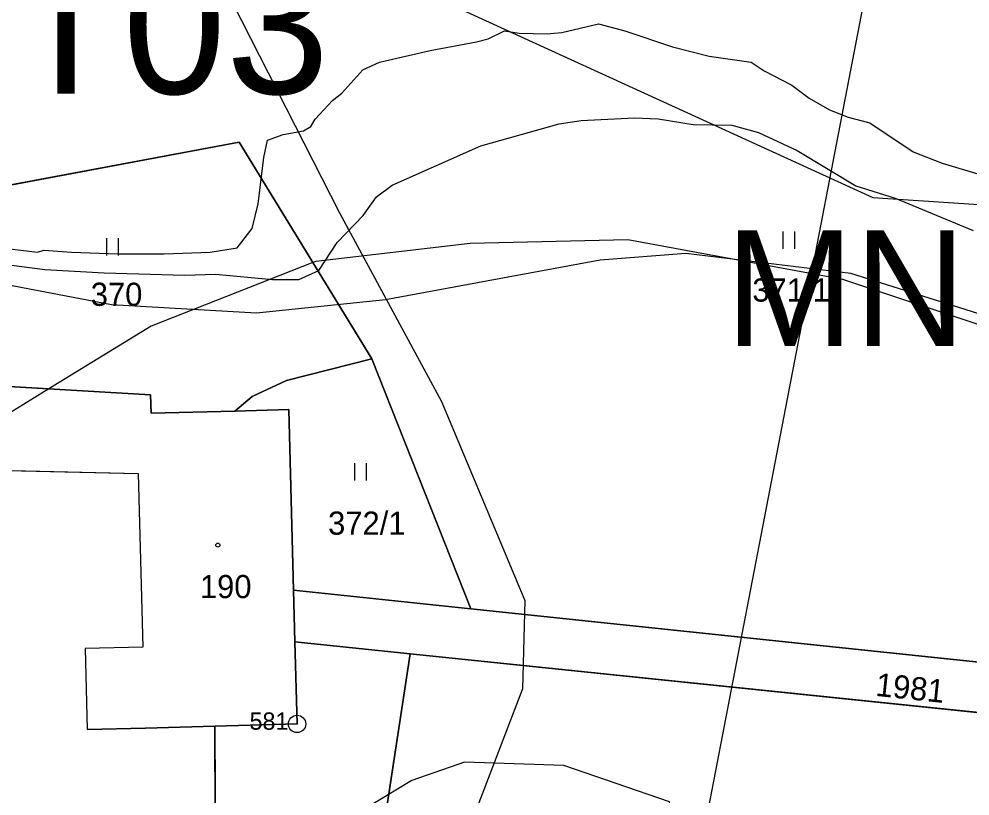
# Model space of a CAD drawing. Extents: x -706130 to -698555, y -971544 to -967260.
# Drawn here: x -704234.5 to -704152.3, y -970065.3 to -969998.2 of the extents above; entities that cross this region are included whole.
import ezdxf

# ---------------------------------------------------------------- set-up
doc = ezdxf.new("R2010")
doc.units = 0
for name, color, linetype in [('Archeologická naleziště S', 7, 'Continuous'), ('BPEJ hranice S', 7, 'Continuous'), ('BPEJ I-II trida ochrany S', 7, 'Continuous'), ('Docházková izochrona - BUS S', 7, 'Continuous'), ('Docházková izochrona - VLAK N', 7, 'Continuous'), ('Hranice intravilán', 7, 'Continuous'), ('KN_Budovy', 7, 'Continuous'), ('KN_Hranice_parcel', 7, 'Continuous'), ('KN_Hranice_parcel_vnitrni_kresba', 7, 'Continuous'), ('KN_Parcelni cisla', 7, 'Continuous'), ('KN_Polygon parcely', 7, 'Continuous'), ('KN_POZEMKY_13_ZASTAVENA PLOCHA', 7, 'Continuous'), ('KN_POZEMKY_14_OSTATNI PLOCHA', 7, 'Continuous'), ('KN_POZEMKY_2_ORNA PUDA', 7, 'Continuous'), ('KN_POZEMKY_7_TTP', 7, 'Continuous'), ('KN_VYUZITI_17_ostatni plocha_ostatni komunikace', 7, 'Continuous'), ('KN_Značky bodu BP', 7, 'Continuous'), ('KN_Značky budov', 7, 'Continuous'), ('KN_Značky kultur', 7, 'Continuous'), ('Koridor pro revitalizaci a rozvolneni toku N', 7, 'Continuous'), ('Koridor pro revitalizaci a rozvolneni toku N ŠRAFY', 7, 'Continuous'), ('Koridor pro revitalizaci a rozvolneni toku popis N', 7, 'Continuous'), ('Plochy smíšené nezastavěného území všeobecné S', 7, 'Continuous'), ('Plochy smíšené obytné venkovské S', 7, 'Continuous'), ('Plochy zemědělské všeobecné CELEK S', 7, 'Continuous'), ('Regulační bloky v krajině S', 7, 'Continuous'), ('Regulační bloky zastavěné S', 7, 'Continuous'), ('Regulační kódy v krajině S', 7, 'Continuous'), ('Spoje_dálkový komunikační kabel S', 7, 'Continuous'), ('VPO pro zvysovani retencnich schopnosti uzemi_obrys N', 7, 'Continuous'), ('VPO pro zvysovani retencnich schopnosti uzemi_plocha N', 7, 'Continuous'), ('VÝŠKOPIS_vrstevnice hlavní', 7, 'Continuous'), ('Zastavene uzemi N', 7, 'Continuous'), ('Zastavene uzemi plochy N', 7, 'Continuous'), ('Záplavové území stanovene S', 7, 'Continuous'), ('Záplavového území_aktivní zóna S', 7, 'Continuous')]:
    doc.layers.add(name, color=color, linetype=linetype)

msp = doc.modelspace()

# ---------------------------------------------------------------- linework, layer by layer
at = {"layer": 'Archeologická naleziště S'}
msp.add_lwpolyline([(-704351.562, -970399.438), (-704434.562, -970338.938), (-704479.875, -969829.625), (-704673.438, -969453.375), (-704384.5, -968854), (-704158.5, -968821.188), (-704078.688, -969062.688), (-704202.938, -969793), (-704122.25, -969792.812), (-704213.312, -970265.25)], close=True, dxfattribs=at)
at = {"layer": 'BPEJ hranice S'}
msp.add_lwpolyline([(-704089.472, -970059.775), (-704095.597, -970057.948), (-704099.148, -970056.889), (-704107.821, -970051.931), (-704149.402, -970025.304), (-704163.34, -970020.656), (-704181.923, -970017.247), (-704195.552, -970017.557), (-704208.87, -970019.107), (-704209.127, -970019.207), (-704223.118, -970024.684), (-704231.944, -970030.101), (-704236.746, -970033.05)], dxfattribs=at)
at = {"layer": 'BPEJ I-II trida ochrany S'}
for p, q in [((-704240.79, -970029.58), (-704231.945, -970030.102)), ((-704231.945, -970030.102), (-704223.16, -970030.62)), ((-704223.16, -970030.62), (-704223.12, -970032.22)), ((-704223.12, -970032.22), (-704215.88, -970032.03)), ((-704215.88, -970032.03), (-704211.22, -970031.9)), ((-704211.22, -970031.9), (-704210.81, -970047.51)), ((-704210.81, -970047.51), (-704195.49, -970049.12)), ((-704195.49, -970049.12), (-704094.81, -970059.68)), ((-704200.74, -970052.99), (-704210.69, -970051.96)), ((-704210.69, -970051.96), (-704210.5, -970059.06)), ((-704092.77, -970064.17), (-704200.74, -970052.99)), ((-704210.5, -970059.06), (-704217.6, -970059.25)), ((-704217.6, -970059.25), (-704217.55, -970070.65))]:
    msp.add_line(p, q, dxfattribs=at)
at = {"layer": 'Docházková izochrona - BUS S'}
msp.add_arc((-704361.829, -969946.93), 400, 155.51821, 17.33949, dxfattribs=at)
at = {"layer": 'Docházková izochrona - VLAK N'}
msp.add_circle((-704165.451, -969778.767), 800, dxfattribs=at)
at = {"layer": 'Hranice intravilán'}
msp.add_lwpolyline([(-704277, -970020.28), (-704215.51, -970008.81), (-704204.03, -970027.51), (-704195.49, -970049.12), (-704210.81, -970047.51), (-704210.69, -970051.96), (-704210.5, -970059.06), (-704217.6, -970059.25), (-704217.55, -970070.65), (-704217.43, -970098.39), (-704226.27, -970097.78), (-704237.91, -970097.99)], dxfattribs=at)
at = {"layer": 'KN_Budovy'}
msp.add_lwpolyline([(-704240.82, -970026.68), (-704256.74, -970026.86), (-704266.92, -970026.98), (-704266.6, -970055.02), (-704259.07, -970054.95), (-704256.47, -970054.92), (-704256.66, -970034.81), (-704240.66, -970034.65), (-704240.64, -970037.05), (-704224.22, -970037.42), (-704223.83, -970052.41), (-704228.82, -970052.55), (-704228.64, -970059.54), (-704223.61, -970059.41), (-704217.6, -970059.25), (-704210.5, -970059.06), (-704210.69, -970051.96), (-704210.81, -970047.51), (-704211.22, -970031.9), (-704215.88, -970032.03), (-704223.12, -970032.22), (-704223.16, -970030.62), (-704240.79, -970029.58)], close=True, dxfattribs=at)
at = {"layer": 'KN_Hranice_parcel'}
for p, q in [((-704204.03, -970027.51), (-704195.49, -970049.12)), ((-704210.69, -970051.96), (-704210.81, -970047.51)), ((-704210.81, -970047.51), (-704195.49, -970049.12)), ((-704195.49, -970049.12), (-704094.81, -970059.68)), ((-704200.74, -970052.99), (-704210.69, -970051.96)), ((-704092.77, -970064.17), (-704200.74, -970052.99))]:
    msp.add_line(p, q, dxfattribs=at)
for points in [[(-704204.03, -970027.51), (-704215.51, -970008.81), (-704277, -970020.28)], [(-704215.88, -970032.03), (-704223.12, -970032.22), (-704223.16, -970030.62), (-704240.79, -970029.58), (-704240.82, -970026.68), (-704256.74, -970026.86), (-704266.92, -970026.98), (-704266.6, -970055.02), (-704268.88, -970061.09)], [(-704215.88, -970032.03), (-704214.37, -970030.77), (-704211.41, -970029.39), (-704204.03, -970027.51)], [(-704210.81, -970047.51), (-704211.22, -970031.9), (-704215.88, -970032.03)], [(-704217.55, -970070.65), (-704217.6, -970059.25), (-704210.5, -970059.06), (-704210.69, -970051.96)], [(-704207.54, -970099.08), (-704207.5, -970097.44), (-704200.74, -970052.99)]]:
    msp.add_lwpolyline(points, dxfattribs=at)
at = {"layer": 'KN_Hranice_parcel_vnitrni_kresba'}
for p, q in [((-704240.64, -970037.05), (-704224.22, -970037.42)), ((-704224.22, -970037.42), (-704223.83, -970052.41)), ((-704223.83, -970052.41), (-704228.82, -970052.55)), ((-704228.82, -970052.55), (-704228.64, -970059.54)), ((-704223.61, -970059.41), (-704228.64, -970059.54)), ((-704217.6, -970059.25), (-704223.61, -970059.41))]:
    msp.add_line(p, q, dxfattribs=at)
at = {"layer": 'KN_Polygon parcely'}
for points in [[(-704094.81, -970059.68), (-704100.68, -970046.76), (-704137.08, -970012.83), (-704142, -969997.56), (-704144.17, -969997.74), (-704154.77, -969997.14), (-704172.23, -969990.86), (-704204.16, -969975.37), (-704278.09, -969991.3), (-704277, -970020.28), (-704215.51, -970008.81), (-704204.03, -970027.51), (-704195.49, -970049.12)], [(-704204.03, -970027.51), (-704215.51, -970008.81), (-704277, -970020.28), (-704276.73, -970027.47), (-704275.4, -970062.93), (-704268.88, -970061.09), (-704266.6, -970055.02), (-704266.92, -970026.98), (-704256.74, -970026.86), (-704240.82, -970026.68), (-704240.79, -970029.58), (-704223.16, -970030.62), (-704223.12, -970032.22), (-704215.88, -970032.03), (-704214.37, -970030.77), (-704211.41, -970029.39)], [(-704247.4, -970054.36), (-704252.87, -970061.74), (-704235.85, -970069.61), (-704217.55, -970070.65), (-704217.6, -970059.25), (-704210.5, -970059.06), (-704210.69, -970051.96), (-704210.81, -970047.51), (-704211.22, -970031.9), (-704215.88, -970032.03), (-704223.12, -970032.22), (-704223.16, -970030.62), (-704240.79, -970029.58), (-704240.82, -970026.68), (-704256.74, -970026.86), (-704266.92, -970026.98), (-704266.6, -970055.02), (-704268.88, -970061.09), (-704259.62, -970057.14), (-704259.07, -970054.95), (-704256.47, -970054.92), (-704253.88, -970053.48)], [(-704195.49, -970049.12), (-704204.03, -970027.51), (-704211.41, -970029.39), (-704214.37, -970030.77), (-704215.88, -970032.03), (-704211.22, -970031.9), (-704210.81, -970047.51)], [(-704092.77, -970064.17), (-704094.81, -970059.68), (-704195.49, -970049.12), (-704210.81, -970047.51), (-704210.69, -970051.96), (-704200.74, -970052.99)], [(-704217.43, -970098.39), (-704207.54, -970099.08), (-704207.5, -970097.44), (-704200.74, -970052.99), (-704210.69, -970051.96), (-704210.5, -970059.06), (-704217.6, -970059.25), (-704217.55, -970070.65)], [(-704092.61, -970107.06), (-704069.05, -970106.74), (-704092.77, -970064.17), (-704200.74, -970052.99), (-704207.5, -970097.44), (-704207.54, -970099.08)]]:
    msp.add_lwpolyline(points, close=True, dxfattribs=at)
at = {"layer": 'KN_POZEMKY_13_ZASTAVENA PLOCHA'}
for p, q in [((-704240.79, -970029.58), (-704223.16, -970030.62)), ((-704223.16, -970030.62), (-704223.12, -970032.22)), ((-704223.12, -970032.22), (-704215.88, -970032.03)), ((-704215.88, -970032.03), (-704211.22, -970031.9)), ((-704211.22, -970031.9), (-704210.81, -970047.51)), ((-704210.81, -970047.51), (-704210.69, -970051.96)), ((-704210.69, -970051.96), (-704210.5, -970059.06)), ((-704210.5, -970059.06), (-704217.6, -970059.25)), ((-704217.6, -970059.25), (-704217.55, -970070.65))]:
    msp.add_line(p, q, dxfattribs=at)
at = {"layer": 'KN_POZEMKY_14_OSTATNI PLOCHA'}
for p, q in [((-704210.69, -970051.96), (-704210.81, -970047.51)), ((-704210.81, -970047.51), (-704195.49, -970049.12)), ((-704195.49, -970049.12), (-704094.81, -970059.68)), ((-704200.74, -970052.99), (-704210.69, -970051.96)), ((-704092.77, -970064.17), (-704200.74, -970052.99))]:
    msp.add_line(p, q, dxfattribs=at)
at = {"layer": 'KN_POZEMKY_2_ORNA PUDA'}
for p, q in [((-704207.5, -970097.44), (-704200.74, -970052.99)), ((-704200.74, -970052.99), (-704092.77, -970064.17))]:
    msp.add_line(p, q, dxfattribs=at)
at = {"layer": 'KN_POZEMKY_7_TTP'}
for p, q in [((-704277, -970020.28), (-704215.51, -970008.81)), ((-704215.51, -970008.81), (-704277, -970020.28)), ((-704215.51, -970008.81), (-704204.03, -970027.51)), ((-704204.03, -970027.51), (-704215.51, -970008.81)), ((-704204.03, -970027.51), (-704211.41, -970029.39)), ((-704211.41, -970029.39), (-704204.03, -970027.51)), ((-704195.49, -970049.12), (-704204.03, -970027.51)), ((-704204.03, -970027.51), (-704195.49, -970049.12)), ((-704223.16, -970030.62), (-704240.79, -970029.58)), ((-704211.41, -970029.39), (-704214.37, -970030.77)), ((-704214.37, -970030.77), (-704211.41, -970029.39)), ((-704223.12, -970032.22), (-704223.16, -970030.62)), ((-704214.37, -970030.77), (-704215.88, -970032.03)), ((-704215.88, -970032.03), (-704214.37, -970030.77)), ((-704215.88, -970032.03), (-704223.12, -970032.22)), ((-704211.22, -970031.9), (-704215.88, -970032.03)), ((-704210.81, -970047.51), (-704211.22, -970031.9)), ((-704195.49, -970049.12), (-704210.81, -970047.51)), ((-704094.81, -970059.68), (-704195.49, -970049.12)), ((-704210.5, -970059.06), (-704210.69, -970051.96)), ((-704210.69, -970051.96), (-704200.74, -970052.99)), ((-704200.74, -970052.99), (-704207.5, -970097.44)), ((-704217.6, -970059.25), (-704210.5, -970059.06)), ((-704217.55, -970070.65), (-704217.6, -970059.25))]:
    msp.add_line(p, q, dxfattribs=at)
at = {"layer": 'KN_VYUZITI_17_ostatni plocha_ostatni komunikace'}
for p, q in [((-704210.69, -970051.96), (-704210.81, -970047.51)), ((-704210.81, -970047.51), (-704195.49, -970049.12)), ((-704195.49, -970049.12), (-704094.81, -970059.68)), ((-704200.74, -970052.99), (-704210.69, -970051.96)), ((-704092.77, -970064.17), (-704200.74, -970052.99))]:
    msp.add_line(p, q, dxfattribs=at)
at = {"layer": 'KN_Značky bodu BP'}
for radius in [0.75, 0.03]:
    msp.add_circle((-704210.5, -970059.06), radius, dxfattribs=at)
at = {"layer": 'KN_Značky budov'}
msp.add_circle((-704217.347, -970043.609), 0.175, dxfattribs=at)
at = {"layer": 'KN_Značky kultur'}
for p, q in [((-704168.491, -970018.01), (-704168.491, -970016.51)), ((-704167.49, -970018.01), (-704167.49, -970016.51)), ((-704226.941, -970018.59), (-704226.941, -970017.09)), ((-704225.94, -970018.59), (-704225.94, -970017.09)), ((-704205.501, -970038.02), (-704205.501, -970036.52)), ((-704204.5, -970038.02), (-704204.5, -970036.52))]:
    msp.add_line(p, q, dxfattribs=at)
at = {"layer": 'Koridor pro revitalizaci a rozvolneni toku N'}
msp.add_lwpolyline([(-704212.614, -969989.839), (-704160.752, -970013.577), (-704144.157, -970014.676), (-704115.964, -970021.522), (-704131.04, -969996.62)], dxfattribs=at)
at = {"layer": 'Koridor pro revitalizaci a rozvolneni toku N ŠRAFY'}
msp.add_lwpolyline([(-704212.614, -969989.839), (-704160.752, -970013.577), (-704144.157, -970014.676), (-704115.964, -970021.522)], dxfattribs=at)
at = {"layer": 'Plochy smíšené nezastavěného území všeobecné S'}
for p, q in [((-704277, -970020.28), (-704215.51, -970008.81)), ((-704215.51, -970008.81), (-704204.03, -970027.51)), ((-704204.03, -970027.51), (-704195.49, -970049.12)), ((-704195.49, -970049.12), (-704210.81, -970047.51)), ((-704210.81, -970047.51), (-704210.69, -970051.96)), ((-704210.69, -970051.96), (-704200.74, -970052.99)), ((-704200.74, -970052.99), (-704092.77, -970064.17))]:
    msp.add_line(p, q, dxfattribs=at)
at = {"layer": 'Plochy smíšené obytné venkovské S'}
for p, q in [((-704215.51, -970008.81), (-704277, -970020.28)), ((-704204.03, -970027.51), (-704215.51, -970008.81)), ((-704195.49, -970049.12), (-704204.03, -970027.51)), ((-704210.69, -970051.96), (-704210.81, -970047.51)), ((-704210.81, -970047.51), (-704195.49, -970049.12)), ((-704200.74, -970052.99), (-704210.69, -970051.96)), ((-704207.5, -970097.44), (-704200.74, -970052.99))]:
    msp.add_line(p, q, dxfattribs=at)
at = {"layer": 'Plochy zemědělské všeobecné CELEK S'}
for p, q in [((-704200.74, -970052.99), (-704207.5, -970097.44)), ((-704092.77, -970064.17), (-704200.74, -970052.99))]:
    msp.add_line(p, q, dxfattribs=at)
at = {"layer": 'Regulační bloky v krajině S'}
for p, q in [((-704277, -970020.28), (-704215.51, -970008.81)), ((-704215.51, -970008.81), (-704204.03, -970027.51)), ((-704204.03, -970027.51), (-704195.49, -970049.12)), ((-704195.49, -970049.12), (-704210.81, -970047.51)), ((-704210.81, -970047.51), (-704210.69, -970051.96)), ((-704210.69, -970051.96), (-704200.74, -970052.99)), ((-704200.74, -970052.99), (-704207.5, -970097.44)), ((-704200.74, -970052.99), (-704092.77, -970064.17)), ((-704092.77, -970064.17), (-704200.74, -970052.99))]:
    msp.add_line(p, q, dxfattribs=at)
at = {"layer": 'Regulační bloky zastavěné S'}
for p, q in [((-704215.51, -970008.81), (-704277, -970020.28)), ((-704204.03, -970027.51), (-704215.51, -970008.81)), ((-704195.49, -970049.12), (-704204.03, -970027.51)), ((-704210.69, -970051.96), (-704210.81, -970047.51)), ((-704210.81, -970047.51), (-704195.49, -970049.12)), ((-704200.74, -970052.99), (-704210.69, -970051.96)), ((-704207.5, -970097.44), (-704200.74, -970052.99))]:
    msp.add_line(p, q, dxfattribs=at)
at = {"layer": 'Spoje_dálkový komunikační kabel S'}
msp.add_lwpolyline([(-704216.83, -969995.25), (-704206.82, -970014.91), (-704198.02, -970031.2), (-704190.81, -970048.4), (-704191.01, -970056.03), (-704196.57, -970070.53), (-704198.57, -970079.83), (-704200.54, -970096.9), (-704200.92, -970105.85), (-704201.4, -970120.55), (-704201.26, -970136.07), (-704201.54, -970151.33), (-704201.58, -970161.86), (-704201.22, -970175.21), (-704200.3, -970188.34), (-704200.06, -970194.72)], dxfattribs=at)
at = {"layer": 'VPO pro zvysovani retencnich schopnosti uzemi_obrys N'}
msp.add_lwpolyline([(-704212.614, -969989.839), (-704160.752, -970013.577), (-704144.157, -970014.676), (-704115.964, -970021.522)], dxfattribs=at)
at = {"layer": 'VPO pro zvysovani retencnich schopnosti uzemi_plocha N'}
msp.add_lwpolyline([(-704212.614, -969989.839), (-704160.752, -970013.577), (-704144.157, -970014.676), (-704115.964, -970021.522)], dxfattribs=at)
at = {"layer": 'VÝŠKOPIS_vrstevnice hlavní'}
for points in [[(-704085.272, -970038.442), (-704114.695, -970033.83), (-704131.816, -970029.836), (-704162.633, -970020.134), (-704176.9, -970018.422), (-704184.319, -970018.993), (-704202.866, -970022.417), (-704213.994, -970023.558), (-704226.549, -970022.844), (-704242.243, -970019.849)], [(-704064.475, -970151.819), (-704091.868, -970135.982), (-704104.137, -970127.565), (-704123.256, -970111.158), (-704152.36, -970082.766), (-704174.617, -970067.786), (-704178.184, -970066.644), (-704178.326, -970065.788), (-704187.457, -970062.65), (-704196.018, -970062.364), (-704200.583, -970063.934), (-704204.578, -970066.359), (-704209.856, -970071.638), (-704213.566, -970077.63), (-704216.419, -970085.62), (-704217.703, -970092.325), (-704217.275, -970105.023), (-704208.572, -970145.826), (-704206.86, -970151.534), (-704207.146, -970162.662), (-704209.428, -970174.646), (-704215.278, -970190.625), (-704221.983, -970202.324)]]:
    msp.add_lwpolyline(points, dxfattribs=at)
at = {"layer": 'Zastavene uzemi N'}
msp.add_lwpolyline([(-704212.19, -970196.47), (-704211.66, -970191.47), (-704211.41, -970156.86), (-704209.38, -970157.14), (-704208.75, -970148.61), (-704208.6, -970132.91), (-704207.54, -970099.08), (-704207.5, -970097.44), (-704200.74, -970052.99), (-704210.69, -970051.96), (-704210.81, -970047.51), (-704195.49, -970049.12), (-704204.03, -970027.51), (-704215.51, -970008.81), (-704277, -970020.28)], dxfattribs=at)
at = {"layer": 'Zastavene uzemi plochy N'}
msp.add_lwpolyline([(-704212.19, -970196.47), (-704211.66, -970191.47), (-704211.41, -970156.86), (-704209.38, -970157.14), (-704208.75, -970148.61), (-704208.6, -970132.91), (-704207.54, -970099.08), (-704207.5, -970097.44), (-704200.74, -970052.99), (-704210.69, -970051.96), (-704210.81, -970047.51), (-704195.49, -970049.12), (-704204.03, -970027.51), (-704215.51, -970008.81), (-704277, -970020.28)], dxfattribs=at)
at = {"layer": 'Záplavové území stanovene S'}
msp.add_lwpolyline([(-704235.615, -970019.365), (-704232.285, -970019.785), (-704227.157, -970020.093), (-704220.208, -970020.292), (-704217.562, -970020.188), (-704212.625, -970020.666), (-704210.334, -970020.666), (-704208.625, -970019.888), (-704207.048, -970017.452), (-704204.779, -970015.125), (-704203.625, -970013.52), (-704202.272, -970012.522), (-704194.625, -970009.122), (-704187.854, -970007.212), (-704185.94, -970006.94), (-704181.344, -970006.707), (-704179.283, -970006.783), (-704176.284, -970007.284), (-704172.922, -970007.328), (-704170.625, -970007.964), (-704167.275, -970009.525), (-704162.221, -970012.58), (-704158.824, -970013.625), (-704152.083, -970016.417)], dxfattribs=at)
at = {"layer": 'Záplavového území_aktivní zóna S'}
msp.add_lwpolyline([(-704238.5, -970017.625), (-704232.938, -970018.312), (-704232.375, -970018.125), (-704230, -970018.312), (-704226, -970018.438), (-704222, -970018.438), (-704218, -970018.312), (-704215.688, -970017.938), (-704214.375, -970016.25), (-704213.875, -970014.125), (-704213.375, -970010.125), (-704213.062, -970008.625), (-704211.688, -970008.125), (-704209.938, -970007.812), (-704209.312, -970007.438), (-704208.938, -970006.812), (-704207.438, -970005.188), (-704206.625, -970004.562), (-704204.812, -970002.562), (-704203.375, -970001.875), (-704199, -970000.875), (-704195, -970000.125), (-704194, -969999.875), (-704192.562, -969999.188), (-704191.312, -969999.375), (-704188.875, -969999.438), (-704187.625, -969999.312), (-704184.438, -969998.562), (-704182.188, -969999.188), (-704178.062, -970000.562), (-704174.875, -970001.375), (-704171.25, -970001.875), (-704170.125, -970002.625), (-704167.75, -970003.875), (-704166.25, -970005), (-704164.5, -970006), (-704162.875, -970006.625), (-704161, -970007.125), (-704157.25, -970009.625), (-704154.75, -970010.625), (-704151.375, -970011.625)], dxfattribs=at)

# ---------------------------------------------------------------- texts
at = {"layer": 'KN_Parcelni cisla'}
for s, p in [('371/1', (-704171.16, -970022.57)), ('370', (-704228.33, -970022.94)), ('372/1', (-704207.82, -970042.71)), ('190', (-704218.9, -970048.19))]:
    msp.add_text(s, height=2, dxfattribs=at).set_placement(p)
msp.add_text('1981', height=2, rotation=354, dxfattribs=at).set_placement((-704160.568, -970056.625))
at = {"layer": 'KN_Značky bodu BP'}
msp.add_text('581', height=1.5, dxfattribs=at).set_placement((-704214.603, -970059.56))
at = {"layer": 'Koridor pro revitalizaci a rozvolneni toku popis N'}
msp.add_text('CNU-RT03', height=12, dxfattribs=at).set_placement((-704287.066, -970004.619))
at = {"layer": 'Regulační kódy v krajině S'}
msp.add_text('MN', height=10, dxfattribs=at).set_placement((-704173.498, -970026.404))

doc.saveas('drawing.dxf')
